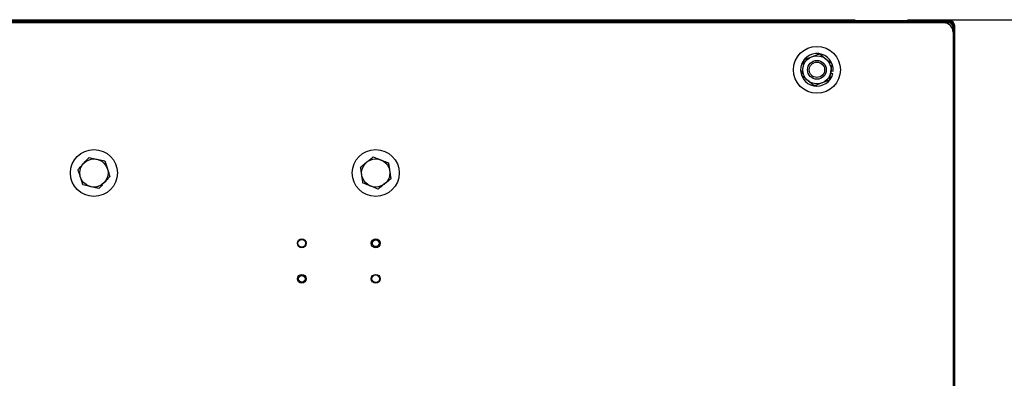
# Model space of a CAD drawing. Header units: inches. Extents: x 170 to 288, y 234 to 248.
# Tile 478 of 480: x 260.077 to 260.95, y 244.874 to 245.192. Entities that reach past the tile are written whole.
import ezdxf

# ---------------------------------------------------------------- set-up
doc = ezdxf.new("R2010")
doc.units = ezdxf.units.IN
doc.header["$LTSCALE"] = 0.25
doc.header["$MEASUREMENT"] = 0
doc.layers.add('ANNOTATIONS', color=1, linetype='Continuous')
doc.layers.add('STANDARD Z GUIDE MOTOR RH', color=7, linetype='Continuous')
doc.styles.add('ARIAL', font='arial.ttf', dxfattribs={"height": 0.09375})
doc.dimstyles.new('STANDARD$0', dxfattribs={"dimtxt": 0.09375, "dimasz": 0.09375, "dimexe": 0.03125, "dimexo": 0.046875, "dimgap": 0.09, "dimtad": 0, "dimtih": 1, "dimtoh": 1, "dimdec": 4, "dimzin": 0, "dimdsep": 46, "dimtxsty": 'ARIAL', "dimcen": 0.09, "dimadec": 0, "dimazin": 0, "dimtfac": 1, "dimtdec": 4, "dimtofl": 0, "dimtmove": 0, "dimatfit": 1, "dimfxl": 1, "dimtolj": 1, "dimtzin": 0, "dimarcsym": 0})

# ---------------------------------------------------------------- blocks, each defined once
blk = doc.blocks.new('*D54')
at = {"layer": 'ANNOTATIONS', "color": 0, "lineweight": -2, "transparency": 16777216}
for p, q in [((260.86436, 245.19232), (261.46263, 245.19232)), ((261.43138, 245.09857), (261.43138, 244.80656)), ((261.43138, 244.23753), (261.43138, 244.52955)), ((259.74769, 244.14378), (261.46263, 244.14378))]:
    blk.add_line(p, q, dxfattribs=at)
at = {"layer": 'ANNOTATIONS', "color": 0, "transparency": 16777216}
for points in [[(261.41575, 245.09857), (261.447, 245.09857), (261.43138, 245.19232)], [(261.41575, 244.23753), (261.447, 244.23753), (261.43138, 244.14378)]]:
    blk.add_solid(points, dxfattribs=at)
at = {"layer": 'defpoints', "color": 0, "transparency": 16777216}
for p in [(260.81748, 245.19232), (261.43138, 245.19232), (259.70081, 244.14378)]:
    blk.add_point(p, dxfattribs=at)
at = {"layer": 'ANNOTATIONS', "color": 0, "transparency": 16777216, "insert": (261.43138, 244.66805), "char_height": 0.09375, "attachment_point": 5, "style": 'ARIAL'}
blk.add_mtext('\\A1;HEADROOM', dxfattribs=at)

msp = doc.modelspace()

# ---------------------------------------------------------------- linework, layer by layer
at = {"layer": 'STANDARD Z GUIDE MOTOR RH'}
for p, q in [((259.7057, 245.19232), (260.81748, 245.19232)), ((260.81748, 245.19232), (260.81748, 245.1916)), ((260.90061, 245.18944), (259.70081, 245.18944)), ((259.7057, 245.1916), (260.90133, 245.1916)), ((259.7057, 245.19088), (260.90133, 245.19088)), ((259.7057, 245.19016), (260.90081, 245.19016)), ((260.73883, 245.19088), (260.73883, 245.1916)), ((260.83811, 245.19016), (260.83811, 245.18944)), ((260.90061, 245.19016), (260.90061, 245.18944)), ((260.90081, 245.19088), (260.90081, 245.19016)), ((260.90133, 245.19088), (260.90133, 245.1916)), ((260.90478, 245.18528), (260.9055, 245.18528)), ((260.90478, 245.18528), (260.90478, 244.19361)), ((260.90622, 245.18672), (260.9055, 245.18672)), ((260.9055, 244.19297), (260.9055, 245.18672)), ((260.90622, 244.19297), (260.90622, 245.18672)), ((260.79613, 245.14481), (260.79802, 245.14435)), ((260.79644, 245.14675), (260.79838, 245.14659))]:
    msp.add_line(p, q, dxfattribs=at)
for centre, radius in [((260.78395, 245.14776), 0.02083), ((260.78395, 245.14776), 0.0125), ((260.78395, 245.14776), 0.00833), ((260.78395, 245.14776), 0.00681), ((260.14252, 245.05611), 0.02083), ((260.39252, 245.05611), 0.02083), ((260.14252, 245.05611), 0.0125), ((260.39252, 245.05611), 0.0125), ((260.3269, 244.99361), 0.00391), ((260.3269, 244.99361), 0.00341), ((260.39252, 244.99361), 0.00391), ((260.39252, 244.99361), 0.00295), ((260.3269, 244.96212), 0.00391), ((260.3269, 244.96212), 0.00295), ((260.39252, 244.96212), 0.00391), ((260.39252, 244.96212), 0.00341)]:
    msp.add_circle(centre, radius, dxfattribs=at)
for centre, radius, start, end in [((260.89645, 245.18111), 0.00833, 0, 90), ((260.90061, 245.18528), 0.00489, 0, 90), ((260.90061, 245.18528), 0.00417, 0, 90), ((260.90133, 245.18672), 0.00489, 0, 90), ((260.90133, 245.18672), 0.00417, 0, 90), ((260.78395, 245.14776), 0.01448, 355.3771, 346.3771)]:
    msp.add_arc(centre, radius, start, end, dxfattribs=at)
for points, knots in [([(260.77161, 245.14974), (260.77163, 245.14991), (260.7718, 245.15097), (260.77212, 245.15297), (260.77248, 245.15517), (260.77268, 245.15645), (260.77275, 245.15687)], [0, 0, 0, 0, 0.066527, 0.435281, 0.814552, 1, 1, 1, 1]), ([(260.77275, 245.15687), (260.7738, 245.15727), (260.77593, 245.15808), (260.77826, 245.15897), (260.77946, 245.15943), (260.77949, 245.15944)], [0, 0, 0, 0, 0.484341, 0.986329, 1, 1, 1, 1]), ([(260.77949, 245.15944), (260.78044, 245.1598), (260.78236, 245.16053), (260.78459, 245.16139), (260.78587, 245.16187), (260.78624, 245.16201)], [0, 0, 0, 0, 0.40629, 0.827275, 1, 1, 1, 1]), ([(260.78624, 245.16201), (260.78711, 245.1613), (260.78888, 245.15986), (260.79081, 245.15829), (260.79181, 245.15748), (260.79183, 245.15746)], [0, 0, 0, 0, 0.484337, 0.986328, 1, 1, 1, 1]), ([(260.79183, 245.15746), (260.79262, 245.15682), (260.79421, 245.15552), (260.79607, 245.15401), (260.79713, 245.15315), (260.79743, 245.1529)], [0, 0, 0, 0, 0.406298, 0.827263, 1, 1, 1, 1]), ([(260.77046, 245.14262), (260.77056, 245.14322), (260.77079, 245.14465), (260.77117, 245.14703), (260.77146, 245.14883), (260.77161, 245.14974)], [0, 0, 0, 0, 0.26546, 0.628076, 1, 1, 1, 1]), ([(260.79629, 245.14578), (260.79632, 245.14594), (260.79649, 245.14701), (260.79681, 245.149), (260.79716, 245.1512), (260.79737, 245.15248), (260.79743, 245.1529)], [0, 0, 0, 0, 0.066538, 0.435281, 0.814552, 1, 1, 1, 1]), ([(260.77606, 245.13806), (260.77528, 245.1387), (260.77368, 245.14), (260.77182, 245.14151), (260.77077, 245.14237), (260.77046, 245.14262)], [0, 0, 0, 0, 0.406297, 0.82727, 1, 1, 1, 1]), ([(260.79514, 245.13865), (260.79524, 245.13926), (260.79547, 245.14068), (260.79585, 245.14306), (260.79614, 245.14487), (260.79629, 245.14578)], [0, 0, 0, 0, 0.265463, 0.628082, 1, 1, 1, 1]), ([(260.78166, 245.13351), (260.78079, 245.13422), (260.77901, 245.13566), (260.77708, 245.13723), (260.77609, 245.13804), (260.77606, 245.13806)], [0, 0, 0, 0, 0.484341, 0.986328, 1, 1, 1, 1]), ([(260.7884, 245.13608), (260.78746, 245.13572), (260.78554, 245.13499), (260.7833, 245.13414), (260.78203, 245.13365), (260.78166, 245.13351)], [0, 0, 0, 0, 0.40629, 0.827266, 1, 1, 1, 1]), ([(260.79514, 245.13865), (260.7941, 245.13825), (260.79196, 245.13744), (260.78963, 245.13655), (260.78843, 245.13609), (260.7884, 245.13608)], [0, 0, 0, 0, 0.484341, 0.986319, 1, 1, 1, 1]), ([(260.13329, 245.06454), (260.13341, 245.06467), (260.13428, 245.06562), (260.13593, 245.06743), (260.13741, 245.06905), (260.13816, 245.06987)], [0, 0, 0, 0, 0.070086, 0.530781, 1, 1, 1, 1]), ([(260.13816, 245.06987), (260.13991, 245.06948), (260.14223, 245.06897), (260.14462, 245.06845), (260.14521, 245.06832)], [0, 0, 0, 0, 0.753695, 1, 1, 1, 1]), ([(260.38474, 245.0659), (260.38488, 245.066), (260.38589, 245.06681), (260.3878, 245.06833), (260.38953, 245.0697), (260.39039, 245.07039)], [0, 0, 0, 0, 0.070095, 0.530793, 1, 1, 1, 1]), ([(260.39039, 245.07039), (260.39206, 245.06973), (260.39428, 245.06886), (260.39655, 245.06796), (260.39711, 245.06774)], [0, 0, 0, 0, 0.753688, 1, 1, 1, 1]), ([(260.12842, 245.05921), (260.12921, 245.06008), (260.13081, 245.06182), (260.13246, 245.06363), (260.13329, 245.06454)], [0, 0, 0, 0, 0.495458, 1, 1, 1, 1]), ([(260.14521, 245.06832), (260.14705, 245.06791), (260.14943, 245.06739), (260.15173, 245.06688), (260.15225, 245.06677)], [0, 0, 0, 0, 0.770637, 1, 1, 1, 1]), ([(260.15225, 245.06677), (260.15261, 245.06565), (260.15332, 245.0634), (260.15406, 245.06107), (260.15444, 245.05989)], [0, 0, 0, 0, 0.495453, 1, 1, 1, 1]), ([(260.37909, 245.06141), (260.38001, 245.06214), (260.38186, 245.06361), (260.38378, 245.06513), (260.38474, 245.0659)], [0, 0, 0, 0, 0.495461, 1, 1, 1, 1]), ([(260.38016, 245.05427), (260.38013, 245.05444), (260.37994, 245.05572), (260.37958, 245.05814), (260.37926, 245.06031), (260.37909, 245.06141)], [0, 0, 0, 0, 0.070097, 0.530791, 1, 1, 1, 1]), ([(260.39711, 245.06774), (260.39886, 245.06705), (260.40113, 245.06615), (260.40332, 245.06529), (260.40382, 245.06509)], [0, 0, 0, 0, 0.770642, 1, 1, 1, 1]), ([(260.40382, 245.06509), (260.40399, 245.06393), (260.40434, 245.06159), (260.4047, 245.05917), (260.40488, 245.05795)], [0, 0, 0, 0, 0.4954569, 1, 1, 1, 1]), ([(260.13061, 245.05233), (260.13055, 245.0525), (260.13016, 245.05373), (260.12942, 245.05606), (260.12876, 245.05815), (260.12842, 245.05921)], [0, 0, 0, 0, 0.070091, 0.530793, 1, 1, 1, 1]), ([(260.13279, 245.04545), (260.13243, 245.04657), (260.13172, 245.04883), (260.13098, 245.05116), (260.13061, 245.05233)], [0, 0, 0, 0, 0.495453, 1, 1, 1, 1]), ([(260.15662, 245.05301), (260.15583, 245.05214), (260.15423, 245.0504), (260.15258, 245.04859), (260.15175, 245.04768)], [0, 0, 0, 0, 0.495453, 1, 1, 1, 1]), ([(260.15444, 245.05989), (260.15449, 245.05973), (260.15488, 245.05849), (260.15562, 245.05616), (260.15628, 245.05407), (260.15662, 245.05301)], [0, 0, 0, 0, 0.07009, 0.530788, 1, 1, 1, 1]), ([(260.38122, 245.04713), (260.38105, 245.04829), (260.3807, 245.05063), (260.38034, 245.05305), (260.38016, 245.05427)], [0, 0, 0, 0, 0.4954576, 1, 1, 1, 1]), ([(260.40488, 245.05795), (260.40491, 245.05778), (260.4051, 245.0565), (260.40546, 245.05409), (260.40578, 245.05191), (260.40595, 245.05081)], [0, 0, 0, 0, 0.070096, 0.530792, 1, 1, 1, 1]), ([(260.13984, 245.0439), (260.13925, 245.04403), (260.13686, 245.04456), (260.13454, 245.04507), (260.13279, 245.04545)], [0, 0, 0, 0, 0.246305, 1, 1, 1, 1]), ([(260.14688, 245.04235), (260.14636, 245.04247), (260.14406, 245.04297), (260.14167, 245.0435), (260.13984, 245.0439)], [0, 0, 0, 0, 0.229362, 1, 1, 1, 1]), ([(260.15175, 245.04768), (260.15164, 245.04756), (260.15076, 245.0466), (260.14911, 245.0448), (260.14763, 245.04317), (260.14688, 245.04235)], [0, 0, 0, 0, 0.070089, 0.53079, 1, 1, 1, 1]), ([(260.38793, 245.04448), (260.38737, 245.0447), (260.3851, 245.0456), (260.38289, 245.04647), (260.38122, 245.04713)], [0, 0, 0, 0, 0.246305, 1, 1, 1, 1]), ([(260.39465, 245.04183), (260.39415, 245.04203), (260.39196, 245.0429), (260.38969, 245.04379), (260.38793, 245.04448)], [0, 0, 0, 0, 0.229356, 1, 1, 1, 1]), ([(260.4003, 245.04632), (260.40016, 245.04622), (260.39915, 245.04541), (260.39724, 245.04389), (260.39552, 245.04253), (260.39465, 245.04183)], [0, 0, 0, 0, 0.0700948, 0.5307852, 1, 1, 1, 1]), ([(260.40595, 245.05081), (260.40503, 245.05009), (260.40318, 245.04861), (260.40126, 245.04709), (260.4003, 245.04632)], [0, 0, 0, 0, 0.495453, 1, 1, 1, 1])]:
    msp.add_open_spline(points, degree=3, knots=knots, dxfattribs=at)

# ---------------------------------------------------------------- dimensions: what is measured, and where the dimension line sits
at = {"layer": 'ANNOTATIONS'}
dim = msp.add_linear_dim(base=(261.43138, 245.19232), p1=(259.70081, 244.14378), p2=(260.81748, 245.19232), angle=90, text='HEADROOM', dimstyle='STANDARD$0', dxfattribs=at)
dim.commit()
dim.dimension.update_dxf_attribs({"geometry": '*D54', "text_midpoint": (261.43138, 244.66805)})

doc.saveas('drawing.dxf')
